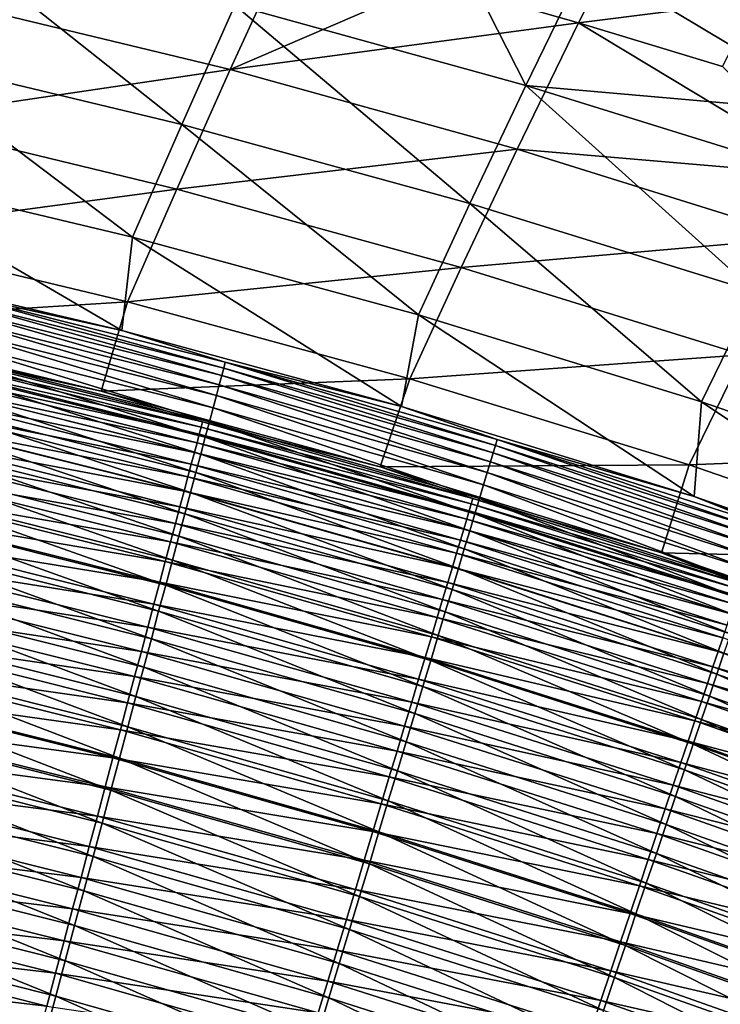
# Model space of a CAD drawing. Header units: metres. Extents: x 0 to 1400, y -1400 to 0.
# Tile 304 of 346: x 979 to 1011, y -160 to -114. Entities that reach past the tile are written whole.
import ezdxf

# ---------------------------------------------------------------- set-up
doc = ezdxf.new("R2010")
doc.units = ezdxf.units.M

msp = doc.modelspace()

# ---------------------------------------------------------------- linework, layer by layer
at = {"layer": 'None'}
for points in [[(988.64801, -113.362839, -311.987793), (998.261353, -109.26384, -256.009644), (1002.238647, -117.111343, -311.977173)], [(998.261353, -109.26384, -256.009644), (1005.110657, -111.219414, -256.00412), (1002.238647, -117.111343, -311.977173)], [(974.943542, -110.049416, -311.998779), (986.164429, -118.940521, -367.978485), (972.58313, -115.678413, -367.987732)], [(974.943542, -110.049416, -311.998779), (988.64801, -113.362839, -311.987793), (986.164429, -118.940521, -367.978485)], [(988.417297, -116.376572, -311.633362), (991.153931, -110.429626, -255.640228), (974.889893, -113.091614, -311.645233)], [(997.945618, -112.257187, -255.634003), (991.153931, -110.429626, -255.640228), (988.417297, -116.376572, -311.633362)], [(1006.26355, -111.093338, -227.646698), (997.945618, -112.257187, -255.634003), (1004.707764, -114.19252, -255.627838)], [(1002.238647, -117.111343, -311.977173), (1005.110657, -111.219414, -256.00412), (1017.164734, -118.42675, -283.975616)], [(1013.03064, -113.151512, -227.640717), (1006.26355, -111.093338, -227.646698), (1004.707764, -114.19252, -255.627838)], [(1005.110657, -111.219414, -256.00412), (1011.927124, -113.284798, -255.998688), (1017.164734, -118.42675, -283.975616)], [(1004.707764, -114.19252, -255.627838), (997.945618, -112.257187, -255.634003), (988.417297, -116.376572, -311.633362)], [(974.889893, -113.091614, -311.645233), (972.52771, -118.722214, -367.660614), (988.417297, -116.376572, -311.633362)], [(1013.03064, -113.151512, -227.640717), (1004.707764, -114.19252, -255.627838), (1011.438721, -116.236313, -255.62178)], [(988.64801, -113.362839, -311.987793), (999.630371, -122.635071, -367.969543), (986.164429, -118.940521, -367.978485)], [(1002.238647, -117.111343, -311.977173), (999.630371, -122.635071, -367.969543), (988.64801, -113.362839, -311.987793)], [(988.417297, -116.376572, -311.633362), (1001.832886, -120.086983, -311.621796), (1004.707764, -114.19252, -255.627838)], [(1004.707764, -114.19252, -255.627838), (1001.832886, -120.086983, -311.621796), (1016.591248, -121.357079, -283.608612)], [(1011.438721, -116.236313, -255.62178), (1004.707764, -114.19252, -255.627838), (1016.591248, -121.357079, -283.608612)], [(970.383179, -120.997208, -423.972626), (972.58313, -115.678413, -367.987732), (983.861816, -124.201492, -423.966095)], [(972.58313, -115.678413, -367.987732), (986.164429, -118.940521, -367.978485), (983.861816, -124.201492, -423.966095)], [(972.52771, -118.722214, -367.660614), (985.931946, -121.956726, -367.651123), (988.417297, -116.376572, -311.633362)], [(985.931946, -121.956726, -367.651123), (1001.832886, -120.086983, -311.621796), (988.417297, -116.376572, -311.633362)], [(1012.962952, -126.7631, -367.960938), (999.630371, -122.635071, -367.969543), (1002.238647, -117.111343, -311.977173)], [(1015.697266, -121.296219, -311.96698), (1002.238647, -117.111343, -311.977173), (1017.164734, -118.42675, -283.975616)], [(1015.697266, -121.296219, -311.96698), (1012.962952, -126.7631, -367.960938), (1002.238647, -117.111343, -311.977173)], [(972.52771, -118.722214, -367.660614), (970.328918, -124.043678, -423.683716), (985.931946, -121.956726, -367.651123)], [(983.861816, -124.201492, -423.966095), (986.164429, -118.940521, -367.978485), (997.223267, -127.835548, -423.959747)], [(986.164429, -118.940521, -367.978485), (999.630371, -122.635071, -367.969543), (997.223267, -127.835548, -423.959747)], [(999.223083, -125.613823, -367.641907), (1001.832886, -120.086983, -311.621796), (985.931946, -121.956726, -367.651123)], [(1001.832886, -120.086983, -311.621796), (999.223083, -125.613823, -367.641907), (1015.122498, -124.227982, -311.610596)], [(1016.591248, -121.357079, -283.608612), (1001.832886, -120.086983, -311.621796), (1015.122498, -124.227982, -311.610596)], [(968.68988, -125.099991, -469.08017), (970.383179, -120.997208, -423.972626), (983.361633, -128.56337, -469.060028)], [(970.383179, -120.997208, -423.972626), (983.861816, -124.201492, -423.966095), (983.361633, -128.56337, -469.060028)], [(970.328918, -124.043678, -423.683716), (983.630615, -127.221352, -423.678192), (985.931946, -121.956726, -367.651123)], [(985.931946, -121.956726, -367.651123), (983.630615, -127.221352, -423.678192), (999.223083, -125.613823, -367.641907)], [(997.223267, -127.835548, -423.959747), (999.630371, -122.635071, -367.969543), (1010.449646, -131.900223, -423.953583)], [(999.630371, -122.635071, -367.969543), (1012.962952, -126.7631, -367.960938), (1010.449646, -131.900223, -423.953583)], [(970.328918, -124.043678, -423.683716), (968.735901, -128.167145, -468.794861), (983.630615, -127.221352, -423.678192)], [(983.361633, -128.56337, -469.060028), (983.861816, -124.201492, -423.966095), (996.434326, -132.112793, -469.040924)], [(983.861816, -124.201492, -423.966095), (997.223267, -127.835548, -423.959747), (996.434326, -132.112793, -469.040924)], [(1015.122498, -124.227982, -311.610596), (999.223083, -125.613823, -367.641907), (1012.386963, -129.698395, -367.633026)], [(968.68988, -125.099991, -469.08017), (983.361633, -128.56337, -469.060028), (975.386902, -126.82637, -470.794708)], [(983.630615, -127.221352, -423.678192), (996.817444, -130.818741, -423.672882), (999.223083, -125.613823, -367.641907)], [(999.223083, -125.613823, -367.641907), (996.817444, -130.818741, -423.672882), (1012.386963, -129.698395, -367.633026)], [(975.321533, -127.104691, -472.520172), (975.386902, -126.82637, -470.794708), (988.122559, -130.320175, -472.503571)], [(975.386902, -126.82637, -470.794708), (983.361633, -128.56337, -469.060028), (988.196289, -130.044647, -470.777374)], [(975.386902, -126.82637, -470.794708), (988.196289, -130.044647, -470.777374), (988.122559, -130.320175, -472.503571)], [(1010.449646, -131.900223, -423.953583), (1012.962952, -126.7631, -367.960938), (1023.52301, -136.396362, -423.947693)], [(968.735901, -128.167145, -468.794861), (982.390991, -131.398239, -468.777466), (983.630615, -127.221352, -423.678192)], [(988.028259, -130.672699, -474.217712), (975.237976, -127.460548, -474.233582), (975.321533, -127.104691, -472.520172)], [(988.122559, -130.320175, -472.503571), (988.028259, -130.672699, -474.217712), (975.321533, -127.104691, -472.520172)], [(983.630615, -127.221352, -423.678192), (982.390991, -131.398239, -468.777466), (996.817444, -130.818741, -423.672882)], [(987.77887, -131.604568, -477.592834), (975.01709, -128.400711, -477.607086), (975.136414, -127.892906, -475.930634)], [(975.136414, -127.892906, -475.930634), (975.237976, -127.460548, -474.233582), (987.913574, -131.101181, -475.915558)], [(987.913574, -131.101181, -475.915558), (987.77887, -131.604568, -477.592834), (975.136414, -127.892906, -475.930634)], [(975.237976, -127.460548, -474.233582), (988.028259, -130.672699, -474.217712), (987.913574, -131.101181, -475.915558)], [(996.434326, -132.112793, -469.040924), (997.223267, -127.835548, -423.959747), (1010.112, -136.317764, -469.019867)], [(997.223267, -127.835548, -423.959747), (1010.449646, -131.900223, -423.953583), (1010.112, -136.317764, -469.019867)], [(982.390991, -131.398239, -468.777466), (968.735901, -128.167145, -468.794861), (974.398438, -129.645401, -470.374603)], [(974.880371, -128.98291, -479.258636), (975.01709, -128.400711, -477.607086), (987.62439, -132.181824, -479.245178)], [(975.01709, -128.400711, -477.607086), (987.77887, -131.604568, -477.592834), (987.62439, -132.181824, -479.245178)], [(983.361633, -128.56337, -469.060028), (996.434326, -132.112793, -469.040924), (988.196289, -130.044647, -470.777374)], [(974.880371, -128.98291, -479.258636), (987.450439, -132.831909, -480.868408), (974.726379, -129.638428, -480.881042)], [(974.880371, -128.98291, -479.258636), (987.62439, -132.181824, -479.245178), (987.450439, -132.831909, -480.868408)], [(987.133423, -132.835251, -470.358643), (974.398438, -129.645401, -470.374603), (974.338379, -129.901779, -471.963867)], [(982.390991, -131.398239, -468.777466), (974.398438, -129.645401, -470.374603), (987.133423, -132.835251, -470.358643)], [(974.726379, -129.638428, -480.881042), (987.257263, -133.553772, -482.458191), (974.55542, -130.366257, -482.470001)], [(974.726379, -129.638428, -480.881042), (987.450439, -132.831909, -480.868408), (987.257263, -133.553772, -482.458191)], [(1012.386963, -129.698395, -367.633026), (996.817444, -130.818741, -423.672882), (1009.875305, -134.840546, -423.667816)], [(1025.406982, -134.214096, -367.624512), (1012.386963, -129.698395, -367.633026), (1009.875305, -134.840546, -423.667816)], [(987.065735, -133.08905, -471.948608), (974.338379, -129.901779, -471.963867), (974.261658, -130.229599, -473.542023)], [(987.133423, -132.835251, -470.358643), (974.338379, -129.901779, -471.963867), (987.065735, -133.08905, -471.948608)], [(988.122559, -130.320175, -472.503571), (988.196289, -130.044647, -470.777374), (1000.827759, -133.933472, -472.486023)], [(988.196289, -130.044647, -470.777374), (996.434326, -132.112793, -469.040924), (1000.909912, -133.661072, -470.759033)], [(988.196289, -130.044647, -470.777374), (1000.909912, -133.661072, -470.759033), (1000.827759, -133.933472, -472.486023)], [(974.058838, -131.095673, -476.649292), (986.873779, -133.808533, -475.091309), (974.168396, -130.627884, -475.105164)], [(986.979065, -133.413803, -473.527466), (974.261658, -130.229599, -473.542023), (974.168396, -130.627884, -475.105164)], [(974.168396, -130.627884, -475.105164), (986.873779, -133.808533, -475.091309), (986.979065, -133.413803, -473.527466)], [(987.065735, -133.08905, -471.948608), (974.261658, -130.229599, -473.542023), (986.979065, -133.413803, -473.527466)], [(987.045227, -134.346176, -484.010498), (974.367737, -131.1651, -484.021515), (974.55542, -130.366257, -482.470001)], [(974.55542, -130.366257, -482.470001), (987.257263, -133.553772, -482.458191), (987.045227, -134.346176, -484.010498)], [(1000.722595, -134.282242, -474.200989), (988.028259, -130.672699, -474.217712), (988.122559, -130.320175, -472.503571)], [(1000.827759, -133.933472, -472.486023), (1000.722595, -134.282242, -474.200989), (988.122559, -130.320175, -472.503571)], [(973.933289, -131.632004, -478.170502), (986.75, -134.272278, -476.636169), (974.058838, -131.095673, -476.649292)], [(974.058838, -131.095673, -476.649292), (986.75, -134.272278, -476.636169), (986.873779, -133.808533, -475.091309)], [(982.390991, -131.398239, -468.777466), (995.429871, -134.931595, -468.759827), (996.817444, -130.818741, -423.672882)], [(1000.444397, -135.204742, -477.577728), (987.77887, -131.604568, -477.592834), (987.913574, -131.101181, -475.915558)], [(987.913574, -131.101181, -475.915558), (988.028259, -130.672699, -474.217712), (1000.594666, -134.706345, -475.899658)], [(1000.594666, -134.706345, -475.899658), (1000.444397, -135.204742, -477.577728), (987.913574, -131.101181, -475.915558)], [(988.028259, -130.672699, -474.217712), (1000.722595, -134.282242, -474.200989), (1000.594666, -134.706345, -475.899658)], [(996.817444, -130.818741, -423.672882), (995.429871, -134.931595, -468.759827), (1009.875305, -134.840546, -423.667816)], [(974.367737, -131.1651, -484.021515), (986.81488, -135.207108, -485.522247), (974.163879, -132.032959, -485.532471)], [(986.81488, -135.207108, -485.522247), (974.367737, -131.1651, -484.021515), (987.045227, -134.346176, -484.010498)], [(995.429871, -134.931595, -468.759827), (982.390991, -131.398239, -468.777466), (987.133423, -132.835251, -470.358643)], [(986.608093, -134.804062, -478.158142), (973.933289, -131.632004, -478.170502), (973.79187, -132.235886, -479.664856)], [(986.75, -134.272278, -476.636169), (973.933289, -131.632004, -478.170502), (986.608093, -134.804062, -478.158142)], [(974.163879, -132.032959, -485.532471), (986.566711, -136.134323, -486.990662), (973.944336, -132.96756, -487.000092)], [(986.81488, -135.207108, -485.522247), (986.566711, -136.134323, -486.990662), (974.163879, -132.032959, -485.532471)], [(987.62439, -132.181824, -479.245178), (987.77887, -131.604568, -477.592834), (1000.271973, -135.776413, -479.230957)], [(987.77887, -131.604568, -477.592834), (1000.444397, -135.204742, -477.577728), (1000.271973, -135.776413, -479.230957)], [(1010.112, -136.317764, -469.019867), (1010.449646, -131.900223, -423.953583), (1024.676758, -141.37825, -468.996429)], [(1010.449646, -131.900223, -423.953583), (1023.52301, -136.396362, -423.947693), (1024.676758, -141.37825, -468.996429)], [(986.448303, -135.402954, -479.653229), (973.79187, -132.235886, -479.664856), (973.634888, -132.906357, -481.128387)], [(986.608093, -134.804062, -478.158142), (973.79187, -132.235886, -479.664856), (986.448303, -135.402954, -479.653229)], [(987.62439, -132.181824, -479.245178), (1000.077759, -136.420319, -480.855042), (987.450439, -132.831909, -480.868408)], [(1000.077759, -136.420319, -480.855042), (987.62439, -132.181824, -479.245178), (1000.271973, -135.776413, -479.230957)], [(996.434326, -132.112793, -469.040924), (1010.112, -136.317764, -469.019867), (1000.909912, -133.661072, -470.759033)], [(973.462585, -133.642288, -482.557434), (986.270813, -136.067963, -481.117523), (973.634888, -132.906357, -481.128387)], [(973.634888, -132.906357, -481.128387), (986.270813, -136.067963, -481.117523), (986.448303, -135.402954, -479.653229)], [(999.772888, -136.421021, -470.341766), (987.133423, -132.835251, -470.358643), (987.065735, -133.08905, -471.948608)], [(995.429871, -134.931595, -468.759827), (987.133423, -132.835251, -470.358643), (999.772888, -136.421021, -470.341766)], [(987.450439, -132.831909, -480.868408), (999.862122, -137.135422, -482.445679), (987.257263, -133.553772, -482.458191)], [(987.450439, -132.831909, -480.868408), (1000.077759, -136.420319, -480.855042), (999.862122, -137.135422, -482.445679)], [(973.709656, -133.966705, -488.421539), (973.944336, -132.96756, -487.000092), (986.301453, -137.125626, -488.412903)], [(973.944336, -132.96756, -487.000092), (986.566711, -136.134323, -486.990662), (986.301453, -137.125626, -488.412903)], [(986.873779, -133.808533, -475.091309), (999.600769, -136.993256, -473.512054), (986.979065, -133.413803, -473.527466)], [(999.697449, -136.671951, -471.932434), (987.065735, -133.08905, -471.948608), (986.979065, -133.413803, -473.527466)], [(986.979065, -133.413803, -473.527466), (999.600769, -136.993256, -473.512054), (999.697449, -136.671951, -471.932434)], [(999.772888, -136.421021, -470.341766), (987.065735, -133.08905, -471.948608), (999.697449, -136.671951, -471.932434)], [(986.07605, -136.797958, -482.547333), (973.462585, -133.642288, -482.557434), (973.275391, -134.441772, -483.949127)], [(986.270813, -136.067963, -481.117523), (973.462585, -133.642288, -482.557434), (986.07605, -136.797958, -482.547333)], [(986.75, -134.272278, -476.636169), (999.483276, -137.383957, -475.07666), (986.873779, -133.808533, -475.091309)], [(986.873779, -133.808533, -475.091309), (999.483276, -137.383957, -475.07666), (999.600769, -136.993256, -473.512054)], [(987.257263, -133.553772, -482.458191), (999.625366, -137.920502, -483.998871), (987.045227, -134.346176, -484.010498)], [(987.257263, -133.553772, -482.458191), (999.862122, -137.135422, -482.445679), (999.625366, -137.920502, -483.998871)], [(1000.827759, -133.933472, -472.486023), (1000.909912, -133.661072, -470.759033), (1013.419556, -137.947189, -472.467743)], [(1000.909912, -133.661072, -470.759033), (1010.112, -136.317764, -469.019867), (1013.510193, -137.678253, -470.73996)], [(1000.909912, -133.661072, -470.759033), (1013.510193, -137.678253, -470.73996), (1013.419556, -137.947189, -472.467743)], [(986.019592, -138.178772, -489.786133), (973.460327, -135.028122, -489.794006), (973.709656, -133.966705, -488.421539)], [(986.301453, -137.125626, -488.412903), (986.019592, -138.178772, -489.786133), (973.709656, -133.966705, -488.421539)], [(999.345093, -137.843124, -476.622314), (986.75, -134.272278, -476.636169), (986.608093, -134.804062, -478.158142)], [(999.483276, -137.383957, -475.07666), (986.75, -134.272278, -476.636169), (999.345093, -137.843124, -476.622314)], [(1000.594666, -134.706345, -475.899658), (1000.722595, -134.282242, -474.200989), (1013.162231, -138.710999, -475.883057)], [(1013.303467, -138.291779, -474.183533), (1000.722595, -134.282242, -474.200989), (1000.827759, -133.933472, -472.486023)], [(1000.722595, -134.282242, -474.200989), (1013.303467, -138.291779, -474.183533), (1013.162231, -138.710999, -475.883057)], [(1013.419556, -137.947189, -472.467743), (1013.303467, -138.291779, -474.183533), (1000.827759, -133.933472, -472.486023)], [(1022.787659, -139.290298, -423.663025), (1025.406982, -134.214096, -367.624512), (1009.875305, -134.840546, -423.667816)], [(985.86438, -137.59108, -483.939758), (973.275391, -134.441772, -483.949127), (973.073792, -135.30275, -485.300903)], [(986.07605, -136.797958, -482.547333), (973.275391, -134.441772, -483.949127), (985.86438, -137.59108, -483.939758)], [(999.186707, -138.369766, -478.14505), (986.608093, -134.804062, -478.158142), (986.448303, -135.402954, -479.653229)], [(999.345093, -137.843124, -476.622314), (986.608093, -134.804062, -478.158142), (999.186707, -138.369766, -478.14505)], [(999.368103, -138.773544, -485.511475), (986.81488, -135.207108, -485.522247), (987.045227, -134.346176, -484.010498)], [(987.045227, -134.346176, -484.010498), (999.625366, -137.920502, -483.998871), (999.368103, -138.773544, -485.511475)], [(1012.996216, -139.203812, -477.562012), (1000.444397, -135.204742, -477.577728), (1000.594666, -134.706345, -475.899658)], [(1013.162231, -138.710999, -475.883057), (1012.996216, -139.203812, -477.562012), (1000.594666, -134.706345, -475.899658)], [(973.196899, -136.149582, -491.114685), (973.460327, -135.028122, -489.794006), (985.721863, -139.29155, -491.107574)], [(973.460327, -135.028122, -489.794006), (986.019592, -138.178772, -489.786133), (985.721863, -139.29155, -491.107574)], [(999.090942, -139.692337, -486.980713), (986.566711, -136.134323, -486.990662), (986.81488, -135.207108, -485.522247)], [(999.090942, -139.692337, -486.980713), (986.81488, -135.207108, -485.522247), (999.368103, -138.773544, -485.511475)], [(995.429871, -134.931595, -468.759827), (1008.580505, -138.960403, -468.741119), (1009.875305, -134.840546, -423.667816)], [(1008.580505, -138.960403, -468.741119), (995.429871, -134.931595, -468.759827), (999.772888, -136.421021, -470.341766)], [(1000.271973, -135.776413, -479.230957), (1000.444397, -135.204742, -477.577728), (1012.805664, -139.769211, -479.216156)], [(1000.444397, -135.204742, -477.577728), (1012.996216, -139.203812, -477.562012), (1012.805664, -139.769211, -479.216156)], [(1009.875305, -134.840546, -423.667816), (1008.580505, -138.960403, -468.741119), (1022.787659, -139.290298, -423.663025)], [(985.636414, -138.445282, -485.292297), (973.073792, -135.30275, -485.300903), (972.858276, -136.22319, -486.610168)], [(985.86438, -137.59108, -483.939758), (973.073792, -135.30275, -485.300903), (985.636414, -138.445282, -485.292297)], [(986.270813, -136.067963, -481.117523), (999.00824, -138.962982, -479.640961), (986.448303, -135.402954, -479.653229)], [(986.448303, -135.402954, -479.653229), (999.00824, -138.962982, -479.640961), (999.186707, -138.369766, -478.14505)], [(985.408691, -140.461731, -492.37439), (972.919861, -137.328857, -492.380768), (973.196899, -136.149582, -491.114685)], [(973.196899, -136.149582, -491.114685), (985.721863, -139.29155, -491.107574), (985.408691, -140.461731, -492.37439)], [(998.809998, -139.621765, -481.106049), (986.270813, -136.067963, -481.117523), (986.07605, -136.797958, -482.547333)], [(999.00824, -138.962982, -479.640961), (986.270813, -136.067963, -481.117523), (998.809998, -139.621765, -481.106049)], [(986.301453, -137.125626, -488.412903), (986.566711, -136.134323, -486.990662), (998.794678, -140.674698, -488.403778)], [(986.566711, -136.134323, -486.990662), (999.090942, -139.692337, -486.980713), (998.794678, -140.674698, -488.403778)], [(1012.591064, -140.406174, -480.841125), (1000.077759, -136.420319, -480.855042), (1000.271973, -135.776413, -479.230957)], [(1000.271973, -135.776413, -479.230957), (1012.805664, -139.769211, -479.216156), (1012.591064, -140.406174, -480.841125)], [(985.3927, -139.358505, -486.602264), (972.858276, -136.22319, -486.610168), (972.629272, -137.200989, -487.874329)], [(985.636414, -138.445282, -485.292297), (972.858276, -136.22319, -486.610168), (985.3927, -139.358505, -486.602264)], [(1012.299377, -140.405319, -470.324188), (999.772888, -136.421021, -470.341766), (999.697449, -136.671951, -471.932434)], [(1008.580505, -138.960403, -468.741119), (999.772888, -136.421021, -470.341766), (1012.299377, -140.405319, -470.324188)], [(1000.077759, -136.420319, -480.855042), (1012.352661, -141.113678, -482.432648), (999.862122, -137.135422, -482.445679)], [(1012.352661, -141.113678, -482.432648), (1000.077759, -136.420319, -480.855042), (1012.591064, -140.406174, -480.841125)], [(1010.112, -136.317764, -469.019867), (1025.979614, -142.09877, -470.720398), (1013.510193, -137.678253, -470.73996)], [(1010.112, -136.317764, -469.019867), (1024.676758, -141.37825, -468.996429), (1025.979614, -142.09877, -470.720398)], [(998.592407, -140.345032, -482.536621), (986.07605, -136.797958, -482.547333), (985.86438, -137.59108, -483.939758)], [(998.809998, -139.621765, -481.106049), (986.07605, -136.797958, -482.547333), (998.592407, -140.345032, -482.536621)], [(999.483276, -137.383957, -475.07666), (1012.109314, -140.970535, -473.496002), (999.600769, -136.993256, -473.512054)], [(999.600769, -136.993256, -473.512054), (1012.216064, -140.653076, -471.915619), (999.697449, -136.671951, -471.932434)], [(999.600769, -136.993256, -473.512054), (1012.109314, -140.970535, -473.496002), (1012.216064, -140.653076, -471.915619)], [(999.697449, -136.671951, -471.932434), (1012.216064, -140.653076, -471.915619), (1012.299377, -140.405319, -470.324188)], [(972.38739, -138.234131, -489.090759), (985.133789, -140.32872, -487.867126), (972.629272, -137.200989, -487.874329)], [(972.629272, -137.200989, -487.874329), (985.133789, -140.32872, -487.867126), (985.3927, -139.358505, -486.602264)], [(985.08075, -141.687103, -493.58374), (972.629822, -138.563705, -493.589417), (972.919861, -137.328857, -492.380768)], [(985.08075, -141.687103, -493.58374), (972.919861, -137.328857, -492.380768), (985.408691, -140.461731, -492.37439)], [(998.479919, -141.718399, -489.777832), (986.019592, -138.178772, -489.786133), (986.301453, -137.125626, -488.412903)], [(998.794678, -140.674698, -488.403778), (998.479919, -141.718399, -489.777832), (986.301453, -137.125626, -488.412903)], [(1011.979492, -141.356735, -475.061371), (999.483276, -137.383957, -475.07666), (999.345093, -137.843124, -476.622314)], [(1012.109314, -140.970535, -473.496002), (999.483276, -137.383957, -475.07666), (1011.979492, -141.356735, -475.061371)], [(999.862122, -137.135422, -482.445679), (1012.090942, -141.890503, -483.986725), (999.625366, -137.920502, -483.998871)], [(999.862122, -137.135422, -482.445679), (1012.352661, -141.113678, -482.432648), (1012.090942, -141.890503, -483.986725)], [(998.355957, -141.130905, -483.929871), (985.86438, -137.59108, -483.939758), (985.636414, -138.445282, -485.292297)], [(998.592407, -140.345032, -482.536621), (985.86438, -137.59108, -483.939758), (998.355957, -141.130905, -483.929871)], [(1011.826843, -141.81076, -476.607849), (999.345093, -137.843124, -476.622314), (999.186707, -138.369766, -478.14505)], [(1011.979492, -141.356735, -475.061371), (999.345093, -137.843124, -476.622314), (1011.826843, -141.81076, -476.607849)], [(999.625366, -137.920502, -483.998871), (1011.806458, -142.73465, -485.500214), (999.368103, -138.773544, -485.511475)], [(999.625366, -137.920502, -483.998871), (1012.090942, -141.890503, -483.986725), (1011.806458, -142.73465, -485.500214)], [(972.132996, -139.320511, -490.256927), (984.860229, -141.353867, -489.084259), (972.38739, -138.234131, -489.090759)], [(972.38739, -138.234131, -489.090759), (984.860229, -141.353867, -489.084259), (985.133789, -140.32872, -487.867126)], [(998.101318, -141.977356, -485.283173), (985.636414, -138.445282, -485.292297), (985.3927, -139.358505, -486.602264)], [(998.355957, -141.130905, -483.929871), (985.636414, -138.445282, -485.292297), (998.101318, -141.977356, -485.283173)], [(985.721863, -139.29155, -491.107574), (986.019592, -138.178772, -489.786133), (998.147278, -142.821259, -491.100067)], [(986.019592, -138.178772, -489.786133), (998.479919, -141.718399, -489.777832), (998.147278, -142.821259, -491.100067)], [(999.00824, -138.962982, -479.640961), (1011.651733, -142.331665, -478.131409), (999.186707, -138.369766, -478.14505)], [(999.186707, -138.369766, -478.14505), (1011.651733, -142.331665, -478.131409), (1011.826843, -141.81076, -476.607849)], [(984.738708, -142.965332, -494.732941), (972.327271, -139.851776, -494.737976), (972.629822, -138.563705, -493.589417)], [(984.738708, -142.965332, -494.732941), (972.629822, -138.563705, -493.589417), (985.08075, -141.687103, -493.58374)], [(1011.500061, -143.643951, -486.970367), (999.090942, -139.692337, -486.980713), (999.368103, -138.773544, -485.511475)], [(999.368103, -138.773544, -485.511475), (1011.806458, -142.73465, -485.500214), (1011.500061, -143.643951, -486.970367)], [(971.866638, -140.458084, -491.370178), (984.572571, -142.4319, -490.251068), (972.132996, -139.320511, -490.256927)], [(972.132996, -139.320511, -490.256927), (984.572571, -142.4319, -490.251068), (984.860229, -141.353867, -489.084259)], [(985.133789, -140.32872, -487.867126), (997.829041, -142.88237, -486.593903), (985.3927, -139.358505, -486.602264)], [(985.3927, -139.358505, -486.602264), (997.829041, -142.88237, -486.593903), (998.101318, -141.977356, -485.283173)], [(985.721863, -139.29155, -491.107574), (997.797485, -143.981064, -492.367615), (985.408691, -140.461731, -492.37439)], [(997.797485, -143.981064, -492.367615), (985.721863, -139.29155, -491.107574), (998.147278, -142.821259, -491.100067)], [(1011.454407, -142.918472, -479.628143), (999.00824, -138.962982, -479.640961), (998.809998, -139.621765, -481.106049)], [(1011.651733, -142.331665, -478.131409), (999.00824, -138.962982, -479.640961), (1011.454407, -142.918472, -479.628143)], [(1022.19519, -143.649826, -468.720825), (1008.580505, -138.960403, -468.741119), (1024.695313, -144.790726, -470.306152)], [(1024.695313, -144.790726, -470.306152), (1008.580505, -138.960403, -468.741119), (1012.299377, -140.405319, -470.324188)], [(1008.580505, -138.960403, -468.741119), (1022.19519, -143.649826, -468.720825), (1022.787659, -139.290298, -423.663025)], [(972.327271, -139.851776, -494.737976), (984.38324, -144.293594, -495.819885), (972.012817, -141.190231, -495.82428)], [(984.38324, -144.293594, -495.819885), (972.327271, -139.851776, -494.737976), (984.738708, -142.965332, -494.732941)], [(1011.235291, -143.570282, -481.094086), (998.809998, -139.621765, -481.106049), (998.592407, -140.345032, -482.536621)], [(998.794678, -140.674698, -488.403778), (999.090942, -139.692337, -486.980713), (1011.172485, -144.616226, -488.394287)], [(1011.454407, -142.918472, -479.628143), (998.809998, -139.621765, -481.106049), (1011.235291, -143.570282, -481.094086)], [(1011.172485, -144.616226, -488.394287), (999.090942, -139.692337, -486.980713), (1011.500061, -143.643951, -486.970367)], [(971.588806, -141.644699, -492.42807), (984.271301, -143.560776, -491.36496), (971.866638, -140.458084, -491.370178)], [(971.866638, -140.458084, -491.370178), (984.271301, -143.560776, -491.36496), (984.572571, -142.4319, -490.251068)], [(984.860229, -141.353867, -489.084259), (997.539734, -143.843918, -487.859497), (985.133789, -140.32872, -487.867126)], [(997.431152, -145.195618, -493.577728), (985.08075, -141.687103, -493.58374), (985.408691, -140.461731, -492.37439)], [(985.133789, -140.32872, -487.867126), (997.539734, -143.843918, -487.859497), (997.829041, -142.88237, -486.593903)], [(985.408691, -140.461731, -492.37439), (997.797485, -143.981064, -492.367615), (997.431152, -145.195618, -493.577728)], [(1010.994629, -144.28595, -482.525482), (998.592407, -140.345032, -482.536621), (998.355957, -141.130905, -483.929871)], [(1010.824341, -145.649292, -489.769165), (998.479919, -141.718399, -489.777832), (998.794678, -140.674698, -488.403778)], [(1011.235291, -143.570282, -481.094086), (998.592407, -140.345032, -482.536621), (1010.994629, -144.28595, -482.525482)], [(1011.172485, -144.616226, -488.394287), (1010.824341, -145.649292, -489.769165), (998.794678, -140.674698, -488.403778)], [(972.012817, -141.190231, -495.82428), (984.015198, -145.668991, -496.842499), (971.687256, -142.576157, -496.846283)], [(972.012817, -141.190231, -495.82428), (984.38324, -144.293594, -495.819885), (984.015198, -145.668991, -496.842499)], [(1010.733154, -145.06366, -483.919525), (998.355957, -141.130905, -483.929871), (998.101318, -141.977356, -485.283173)], [(1010.994629, -144.28595, -482.525482), (998.355957, -141.130905, -483.929871), (1010.733154, -145.06366, -483.919525)], [(971.30011, -142.877731, -493.428619), (983.957092, -144.738342, -492.423462), (971.588806, -141.644699, -492.42807)], [(971.588806, -141.644699, -492.42807), (983.957092, -144.738342, -492.423462), (984.271301, -143.560776, -491.36496)], [(984.572571, -142.4319, -490.251068), (997.23407, -144.85994, -489.077362), (984.860229, -141.353867, -489.084259)], [(997.049072, -146.462585, -494.727661), (984.738708, -142.965332, -494.732941), (985.08075, -141.687103, -493.58374)], [(984.860229, -141.353867, -489.084259), (997.23407, -144.85994, -489.077362), (997.539734, -143.843918, -487.859497)], [(997.049072, -146.462585, -494.727661), (985.08075, -141.687103, -493.58374), (997.431152, -145.195618, -493.577728)], [(997.829041, -142.88237, -486.593903), (1010.451477, -145.901382, -485.273621), (998.101318, -141.977356, -485.283173)], [(998.101318, -141.977356, -485.283173), (1010.451477, -145.901382, -485.273621), (1010.733154, -145.06366, -483.919525)], [(998.147278, -142.821259, -491.100067), (998.479919, -141.718399, -489.777832), (1010.456482, -146.740952, -491.092224)], [(998.479919, -141.718399, -489.777832), (1010.824341, -145.649292, -489.769165), (1010.456482, -146.740952, -491.092224)], [(971.687256, -142.576157, -496.846283), (983.635315, -147.088593, -497.798798), (971.351257, -144.006592, -497.802002)], [(971.687256, -142.576157, -496.846283), (984.015198, -145.668991, -496.842499), (983.635315, -147.088593, -497.798798)], [(984.271301, -143.560776, -491.36496), (996.912598, -145.928436, -490.244873), (984.572571, -142.4319, -490.251068)], [(984.572571, -142.4319, -490.251068), (996.912598, -145.928436, -490.244873), (997.23407, -144.85994, -489.077362)], [(971.00116, -144.15448, -494.369965), (983.630493, -145.962006, -493.424622), (971.30011, -142.877731, -493.428619)], [(971.30011, -142.877731, -493.428619), (983.630493, -145.962006, -493.424622), (983.957092, -144.738342, -492.423462)], [(996.651978, -147.779205, -495.815247), (984.38324, -144.293594, -495.819885), (984.738708, -142.965332, -494.732941)], [(996.651978, -147.779205, -495.815247), (984.738708, -142.965332, -494.732941), (997.049072, -146.462585, -494.727661)], [(997.539734, -143.843918, -487.859497), (1010.15033, -146.797119, -486.585175), (997.829041, -142.88237, -486.593903)], [(1010.069641, -147.889023, -492.360596), (997.797485, -143.981064, -492.367615), (998.147278, -142.821259, -491.100067)], [(997.829041, -142.88237, -486.593903), (1010.15033, -146.797119, -486.585175), (1010.451477, -145.901382, -485.273621)], [(998.147278, -142.821259, -491.100067), (1010.456482, -146.740952, -491.092224), (1010.069641, -147.889023, -492.360596)], [(1023.769653, -147.271973, -479.61496), (1011.454407, -142.918472, -479.628143), (1011.235291, -143.570282, -481.094086)], [(983.957092, -144.738342, -492.423462), (996.575928, -147.047363, -491.359467), (984.271301, -143.560776, -491.36496)], [(984.271301, -143.560776, -491.36496), (996.575928, -147.047363, -491.359467), (996.912598, -145.928436, -490.244873)], [(997.23407, -144.85994, -489.077362), (1009.830322, -147.748871, -487.851563), (997.539734, -143.843918, -487.859497)], [(997.797485, -143.981064, -492.367615), (1009.66449, -149.091339, -493.571442), (997.431152, -145.195618, -493.577728)], [(997.539734, -143.843918, -487.859497), (1009.830322, -147.748871, -487.851563), (1010.15033, -146.797119, -486.585175)], [(1009.66449, -149.091339, -493.571442), (997.797485, -143.981064, -492.367615), (1010.069641, -147.889023, -492.360596)], [(1023.529419, -147.91597, -481.081726), (1011.235291, -143.570282, -481.094086), (1010.994629, -144.28595, -482.525482)], [(1023.417786, -148.95256, -488.38446), (1011.172485, -144.616226, -488.394287), (1011.500061, -143.643951, -486.970367)], [(1023.769653, -147.271973, -479.61496), (1011.235291, -143.570282, -481.094086), (1023.529419, -147.91597, -481.081726)], [(970.692566, -145.472244, -495.250244), (983.292419, -147.229095, -494.366516), (971.00116, -144.15448, -494.369965)], [(971.00116, -144.15448, -494.369965), (983.292419, -147.229095, -494.366516), (983.630493, -145.962006, -493.424622)], [(983.244324, -148.5495, -498.686707), (971.005493, -145.478592, -498.689392), (971.351257, -144.006592, -497.802002)], [(971.351257, -144.006592, -497.802002), (983.635315, -147.088593, -497.798798), (983.244324, -148.5495, -498.686707)], [(984.38324, -144.293594, -495.819885), (996.240784, -149.142578, -496.838531), (984.015198, -145.668991, -496.842499)], [(996.240784, -149.142578, -496.838531), (984.38324, -144.293594, -495.819885), (996.651978, -147.779205, -495.815247)], [(1023.265564, -148.623169, -482.513977), (1010.994629, -144.28595, -482.525482), (1010.733154, -145.06366, -483.919525)], [(1023.529419, -147.91597, -481.081726), (1010.994629, -144.28595, -482.525482), (1023.265564, -148.623169, -482.513977)], [(983.630493, -145.962006, -493.424622), (996.224792, -148.214584, -492.41861), (983.957092, -144.738342, -492.423462)], [(983.957092, -144.738342, -492.423462), (996.224792, -148.214584, -492.41861), (996.575928, -147.047363, -491.359467)], [(996.912598, -145.928436, -490.244873), (1009.492126, -148.754593, -489.07016), (997.23407, -144.85994, -489.077362)], [(997.23407, -144.85994, -489.077362), (1009.492126, -148.754593, -489.07016), (1009.830322, -147.748871, -487.851563)], [(1023.036133, -149.973694, -489.760223), (1010.824341, -145.649292, -489.769165), (1011.172485, -144.616226, -488.394287)], [(1023.036133, -149.973694, -489.760223), (1011.172485, -144.616226, -488.394287), (1023.417786, -148.95256, -488.38446)], [(1009.241882, -150.345596, -494.722107), (997.049072, -146.462585, -494.727661), (997.431152, -145.195618, -493.577728)], [(997.431152, -145.195618, -493.577728), (1009.66449, -149.091339, -493.571442), (1009.241882, -150.345596, -494.722107)], [(1010.451477, -145.901382, -485.273621), (1022.978821, -149.391754, -483.908875), (1010.733154, -145.06366, -483.919525)], [(1010.733154, -145.06366, -483.919525), (1022.978821, -149.391754, -483.908875), (1023.265564, -148.623169, -482.513977)], [(970.375061, -146.828323, -496.067566), (982.943359, -148.536911, -495.247284), (970.692566, -145.472244, -495.250244)], [(971.005493, -145.478592, -498.689392), (982.84314, -150.048767, -499.504211), (970.650635, -146.989258, -499.506409)], [(970.692566, -145.472244, -495.250244), (982.943359, -148.536911, -495.247284), (983.292419, -147.229095, -494.366516)], [(982.84314, -150.048767, -499.504211), (971.005493, -145.478592, -498.689392), (983.244324, -148.5495, -498.686707)], [(984.015198, -145.668991, -496.842499), (995.816345, -150.549805, -497.79538), (983.635315, -147.088593, -497.798798)], [(984.015198, -145.668991, -496.842499), (996.240784, -149.142578, -496.838531), (995.816345, -150.549805, -497.79538)], [(1010.456482, -146.740952, -491.092224), (1010.824341, -145.649292, -489.769165), (1022.632751, -151.052811, -491.084106)], [(1010.824341, -145.649292, -489.769165), (1023.036133, -149.973694, -489.760223), (1022.632751, -151.052811, -491.084106)], [(983.292419, -147.229095, -494.366516), (995.859863, -149.427551, -493.42038), (983.630493, -145.962006, -493.424622)], [(983.630493, -145.962006, -493.424622), (995.859863, -149.427551, -493.42038), (996.224792, -148.214584, -492.41861)], [(996.575928, -147.047363, -491.359467), (1009.136475, -149.812302, -490.238434), (996.912598, -145.928436, -490.244873)], [(996.912598, -145.928436, -490.244873), (1009.136475, -149.812302, -490.238434), (1009.492126, -148.754593, -489.07016)], [(1010.15033, -146.797119, -486.585175), (1022.669922, -150.219711, -485.263794), (1010.451477, -145.901382, -485.273621)], [(1010.451477, -145.901382, -485.273621), (1022.669922, -150.219711, -485.263794), (1022.978821, -149.391754, -483.908875)], [(1008.802673, -151.649033, -495.810425), (996.651978, -147.779205, -495.815247), (997.049072, -146.462585, -494.727661)], [(1008.802673, -151.649033, -495.810425), (997.049072, -146.462585, -494.727661), (1009.241882, -150.345596, -494.722107)], [(1010.456482, -146.740952, -491.092224), (1022.208496, -152.187759, -492.353271), (1010.069641, -147.889023, -492.360596)], [(1010.456482, -146.740952, -491.092224), (1022.632751, -151.052811, -491.084106), (1022.208496, -152.187759, -492.353271)], [(970.049194, -148.219986, -496.820099), (982.584229, -149.882767, -496.065125), (970.375061, -146.828323, -496.067566)], [(970.650635, -146.989258, -499.506409), (982.432434, -151.583496, -500.249329), (970.287415, -148.535614, -500.251068)], [(970.375061, -146.828323, -496.067566), (982.584229, -149.882767, -496.065125), (982.943359, -148.536911, -495.247284)], [(970.650635, -146.989258, -499.506409), (982.84314, -150.048767, -499.504211), (982.432434, -151.583496, -500.249329)], [(983.635315, -147.088593, -497.798798), (995.379578, -151.997971, -498.683868), (983.244324, -148.5495, -498.686707)], [(983.635315, -147.088593, -497.798798), (995.816345, -150.549805, -497.79538), (995.379578, -151.997971, -498.683868)], [(996.224792, -148.214584, -492.41861), (1008.764038, -150.919983, -491.353699), (996.575928, -147.047363, -491.359467)], [(996.575928, -147.047363, -491.359467), (1008.764038, -150.919983, -491.353699), (1009.136475, -149.812302, -490.238434)], [(1009.830322, -147.748871, -487.851563), (1022.3396, -151.105072, -486.576141), (1010.15033, -146.797119, -486.585175)], [(1010.15033, -146.797119, -486.585175), (1022.3396, -151.105072, -486.576141), (1022.669922, -150.219711, -485.263794)], [(982.943359, -148.536911, -495.247284), (995.481934, -150.683578, -494.362854), (983.292419, -147.229095, -494.366516)], [(983.292419, -147.229095, -494.366516), (995.481934, -150.683578, -494.362854), (995.859863, -149.427551, -493.42038)], [(1008.347839, -152.998795, -496.834351), (996.240784, -149.142578, -496.838531), (996.651978, -147.779205, -495.815247)], [(1008.347839, -152.998795, -496.834351), (996.651978, -147.779205, -495.815247), (1008.802673, -151.649033, -495.810425)], [(1009.492126, -148.754593, -489.07016), (1021.988647, -152.045853, -487.843323), (1009.830322, -147.748871, -487.851563)], [(1021.764221, -153.376373, -493.564941), (1009.66449, -149.091339, -493.571442), (1010.069641, -147.889023, -492.360596)], [(1009.830322, -147.748871, -487.851563), (1021.988647, -152.045853, -487.843323), (1022.3396, -151.105072, -486.576141)], [(1010.069641, -147.889023, -492.360596), (1022.208496, -152.187759, -492.353271), (1021.764221, -153.376373, -493.564941)], [(969.715637, -149.644547, -497.505981), (982.215637, -151.263962, -496.818085), (970.049194, -148.219986, -496.820099)], [(970.287415, -148.535614, -500.251068), (982.013, -153.150757, -500.919983), (969.916443, -150.114731, -500.921356)], [(970.049194, -148.219986, -496.820099), (982.215637, -151.263962, -496.818085), (982.584229, -149.882767, -496.065125)], [(970.287415, -148.535614, -500.251068), (982.432434, -151.583496, -500.249329), (982.013, -153.150757, -500.919983)], [(982.584229, -149.882767, -496.065125), (995.091919, -151.980011, -495.244202), (982.943359, -148.536911, -495.247284)], [(994.931335, -153.484222, -499.501892), (982.84314, -150.048767, -499.504211), (983.244324, -148.5495, -498.686707)], [(982.943359, -148.536911, -495.247284), (995.091919, -151.980011, -495.244202), (995.481934, -150.683578, -494.362854)], [(983.244324, -148.5495, -498.686707), (995.379578, -151.997971, -498.683868), (994.931335, -153.484222, -499.501892)], [(995.859863, -149.427551, -493.42038), (1008.375488, -152.075516, -492.413544), (996.224792, -148.214584, -492.41861)], [(996.224792, -148.214584, -492.41861), (1008.375488, -152.075516, -492.413544), (1008.764038, -150.919983, -491.353699)], [(1009.136475, -149.812302, -490.238434), (1021.617737, -153.040054, -489.062714), (1009.492126, -148.754593, -489.07016)], [(1009.492126, -148.754593, -489.07016), (1021.617737, -153.040054, -489.062714), (1021.988647, -152.045853, -487.843323)], [(995.481934, -150.683578, -494.362854), (1007.971741, -153.276352, -493.415955), (995.859863, -149.427551, -493.42038)], [(996.240784, -149.142578, -496.838531), (1007.878357, -154.391998, -497.79184), (995.816345, -150.549805, -497.79538)], [(995.859863, -149.427551, -493.42038), (1007.971741, -153.276352, -493.415955), (1008.375488, -152.075516, -492.413544)], [(1007.878357, -154.391998, -497.79184), (996.240784, -149.142578, -496.838531), (1008.347839, -152.998795, -496.834351)], [(1009.66449, -149.091339, -493.571442), (1021.30072, -154.616379, -494.71637), (1009.241882, -150.345596, -494.722107)], [(1021.30072, -154.616379, -494.71637), (1009.66449, -149.091339, -493.571442), (1021.764221, -153.376373, -493.564941)], [(969.375, -151.099289, -498.123322), (981.838318, -152.677841, -497.504364), (969.715637, -149.644547, -497.505981)], [(969.715637, -149.644547, -497.505981), (981.838318, -152.677841, -497.504364), (982.215637, -151.263962, -496.818085)], [(982.215637, -151.263962, -496.818085), (994.690491, -153.314178, -496.062531), (982.584229, -149.882767, -496.065125)], [(982.584229, -149.882767, -496.065125), (994.690491, -153.314178, -496.062531), (995.091919, -151.980011, -495.244202)], [(1008.764038, -150.919983, -491.353699), (1021.2276, -154.085678, -490.23172), (1009.136475, -149.812302, -490.238434)], [(1009.136475, -149.812302, -490.238434), (1021.2276, -154.085678, -490.23172), (1021.617737, -153.040054, -489.062714)], [(981.585754, -154.747406, -501.514404), (969.538574, -151.723465, -501.515411), (969.916443, -150.114731, -500.921356)], [(969.916443, -150.114731, -500.921356), (982.013, -153.150757, -500.919983), (981.585754, -154.747406, -501.514404)], [(982.84314, -150.048767, -499.504211), (994.472473, -155.00563, -500.247467), (982.432434, -151.583496, -500.249329)], [(994.472473, -155.00563, -500.247467), (982.84314, -150.048767, -499.504211), (994.931335, -153.484222, -499.501892)], [(1020.81897, -155.905045, -495.805389), (1008.802673, -151.649033, -495.810425), (1009.241882, -150.345596, -494.722107)], [(1009.241882, -150.345596, -494.722107), (1021.30072, -154.616379, -494.71637), (1020.81897, -155.905045, -495.805389)], [(995.091919, -151.980011, -495.244202), (1007.55365, -154.519867, -494.359039), (995.481934, -150.683578, -494.362854)], [(995.816345, -150.549805, -497.79538), (1007.395203, -155.82579, -498.680878), (995.379578, -151.997971, -498.683868)], [(995.481934, -150.683578, -494.362854), (1007.55365, -154.519867, -494.359039), (1007.971741, -153.276352, -493.415955)], [(995.816345, -150.549805, -497.79538), (1007.878357, -154.391998, -497.79184), (1007.395203, -155.82579, -498.680878)], [(969.028015, -152.581299, -498.670471), (981.453064, -154.121689, -498.12207), (969.375, -151.099289, -498.123322)], [(969.375, -151.099289, -498.123322), (981.453064, -154.121689, -498.12207), (981.838318, -152.677841, -497.504364)], [(981.838318, -152.677841, -497.504364), (994.278564, -154.683395, -496.815979), (982.215637, -151.263962, -496.818085)], [(982.215637, -151.263962, -496.818085), (994.278564, -154.683395, -496.815979), (994.690491, -153.314178, -496.062531)], [(1008.375488, -152.075516, -492.413544), (1020.819031, -155.18074, -491.347748), (1008.764038, -150.919983, -491.353699)], [(1008.764038, -150.919983, -491.353699), (1020.819031, -155.18074, -491.347748), (1021.2276, -154.085678, -490.23172)], [(969.538574, -151.723465, -501.515411), (981.151672, -156.369476, -502.031677), (969.154663, -153.357773, -502.03241)], [(981.151672, -156.369476, -502.031677), (969.538574, -151.723465, -501.515411), (981.585754, -154.747406, -501.514404)], [(982.432434, -151.583496, -500.249329), (994.003845, -156.559311, -500.918549), (982.013, -153.150757, -500.919983)], [(982.432434, -151.583496, -500.249329), (994.472473, -155.00563, -500.247467), (994.003845, -156.559311, -500.918549)], [(1020.32019, -157.239548, -496.829987), (1008.347839, -152.998795, -496.834351), (1008.802673, -151.649033, -495.810425)], [(1020.32019, -157.239548, -496.829987), (1008.802673, -151.649033, -495.810425), (1020.81897, -155.905045, -495.805389)], [(994.690491, -153.314178, -496.062531), (1007.12207, -155.803406, -495.240967), (995.091919, -151.980011, -495.244202)], [(995.379578, -151.997971, -498.683868), (1006.899353, -157.297287, -499.499451), (994.931335, -153.484222, -499.501892)], [(995.091919, -151.980011, -495.244202), (1007.12207, -155.803406, -495.240967), (1007.55365, -154.519867, -494.359039)], [(995.379578, -151.997971, -498.683868), (1007.395203, -155.82579, -498.680878), (1006.899353, -157.297287, -499.499451)], [(1007.971741, -153.276352, -493.415955), (1020.392822, -156.323166, -492.408295), (1008.375488, -152.075516, -492.413544)], [(1008.375488, -152.075516, -492.413544), (1020.392822, -156.323166, -492.408295), (1020.819031, -155.18074, -491.347748)], [(968.675476, -154.086884, -499.146637), (981.060486, -155.592606, -498.669556), (969.028015, -152.581299, -498.670471)], [(969.028015, -152.581299, -498.670471), (981.060486, -155.592606, -498.669556), (981.453064, -154.121689, -498.12207)], [(981.453064, -154.121689, -498.12207), (993.856873, -156.085037, -497.502686), (981.838318, -152.677841, -497.504364)], [(981.838318, -152.677841, -497.504364), (993.856873, -156.085037, -497.502686), (994.278564, -154.683395, -496.815979)], [(982.013, -153.150757, -500.919983), (993.526489, -158.142166, -501.513336), (981.585754, -154.747406, -501.514404)], [(982.013, -153.150757, -500.919983), (994.003845, -156.559311, -500.918549), (993.526489, -158.142166, -501.513336)], [(1019.805237, -158.617035, -497.788147), (1007.878357, -154.391998, -497.79184), (1008.347839, -152.998795, -496.834351)], [(1019.805237, -158.617035, -497.788147), (1008.347839, -152.998795, -496.834351), (1020.32019, -157.239548, -496.829987)], [(969.154663, -153.357773, -502.03241), (980.711914, -158.012711, -502.471161), (968.765747, -155.013412, -502.471619)], [(969.154663, -153.357773, -502.03241), (981.151672, -156.369476, -502.031677), (980.711914, -158.012711, -502.471161)], [(994.278564, -154.683395, -496.815979), (1006.677917, -157.124329, -496.059814), (994.690491, -153.314178, -496.062531)], [(1006.391785, -158.803619, -500.245514), (994.472473, -155.00563, -500.247467), (994.931335, -153.484222, -499.501892)], [(994.690491, -153.314178, -496.062531), (1006.677917, -157.124329, -496.059814), (1007.12207, -155.803406, -495.240967)], [(994.931335, -153.484222, -499.501892), (1006.899353, -157.297287, -499.499451), (1006.391785, -158.803619, -500.245514)], [(1007.55365, -154.519867, -494.359039), (1019.94989, -157.510422, -493.411346), (1007.971741, -153.276352, -493.415955)], [(1007.971741, -153.276352, -493.415955), (1019.94989, -157.510422, -493.411346), (1020.392822, -156.323166, -492.408295)], [(968.318359, -155.612106, -499.551178), (980.661743, -157.086929, -499.145996), (968.675476, -154.086884, -499.146637)], [(968.675476, -154.086884, -499.146637), (980.661743, -157.086929, -499.145996), (981.060486, -155.592606, -498.669556)], [(981.060486, -155.592606, -498.669556), (993.426208, -157.516403, -498.120789), (981.453064, -154.121689, -498.12207)], [(981.453064, -154.121689, -498.12207), (993.426208, -157.516403, -498.120789), (993.856873, -156.085037, -497.502686)], [(1007.12207, -155.803406, -495.240967), (1019.491211, -158.739883, -494.355072), (1007.55365, -154.519867, -494.359039)], [(1007.878357, -154.391998, -497.79184), (1019.27533, -160.034683, -498.677795), (1007.395203, -155.82579, -498.680878)], [(1007.55365, -154.519867, -494.359039), (1019.491211, -158.739883, -494.355072), (1019.94989, -157.510422, -493.411346)], [(1019.27533, -160.034683, -498.677795), (1007.878357, -154.391998, -497.79184), (1019.805237, -158.617035, -497.788147)], [(968.765747, -155.013412, -502.471619), (980.267639, -159.672928, -502.832153), (968.372803, -156.686127, -502.832428)], [(968.765747, -155.013412, -502.471619), (980.711914, -158.012711, -502.471161), (980.267639, -159.672928, -502.832153)], [(993.041504, -159.750214, -502.030914), (981.151672, -156.369476, -502.031677), (981.585754, -154.747406, -501.514404)], [(981.585754, -154.747406, -501.514404), (993.526489, -158.142166, -501.513336), (993.041504, -159.750214, -502.030914)], [(993.856873, -156.085037, -497.502686), (1006.222046, -158.480011, -496.813751), (994.278564, -154.683395, -496.815979)], [(994.472473, -155.00563, -500.247467), (1005.873413, -160.341934, -500.917023), (994.003845, -156.559311, -500.918549)], [(994.278564, -154.683395, -496.815979), (1006.222046, -158.480011, -496.813751), (1006.677917, -157.124329, -496.059814)], [(1005.873413, -160.341934, -500.917023), (994.472473, -155.00563, -500.247467), (1006.391785, -158.803619, -500.245514)], [(980.257751, -158.600769, -499.550751), (968.318359, -155.612106, -499.551178), (967.95752, -157.153091, -499.883453)], [(980.661743, -157.086929, -499.145996), (968.318359, -155.612106, -499.551178), (980.257751, -158.600769, -499.550751)], [(980.661743, -157.086929, -499.145996), (992.987488, -158.974625, -498.66861), (981.060486, -155.592606, -498.669556)], [(981.060486, -155.592606, -498.669556), (992.987488, -158.974625, -498.66861), (993.426208, -157.516403, -498.120789)], [(1006.677917, -157.124329, -496.059814), (1019.0177, -160.008972, -495.237579), (1007.12207, -155.803406, -495.240967)], [(1007.395203, -155.82579, -498.680878), (1018.731506, -161.489639, -499.496918), (1006.899353, -157.297287, -499.499451)], [(1007.12207, -155.803406, -495.240967), (1019.0177, -160.008972, -495.237579), (1019.491211, -158.739883, -494.355072)], [(1007.395203, -155.82579, -498.680878), (1019.27533, -160.034683, -498.677795), (1018.731506, -161.489639, -499.496918)], [(981.151672, -156.369476, -502.031677), (992.550171, -161.379257, -502.470673), (980.711914, -158.012711, -502.471161)], [(992.550171, -161.379257, -502.470673), (981.151672, -156.369476, -502.031677), (993.041504, -159.750214, -502.030914)], [(993.426208, -157.516403, -498.120789), (1005.755432, -159.867783, -497.500916), (993.856873, -156.085037, -497.502686)], [(993.856873, -156.085037, -497.502686), (1005.755432, -159.867783, -497.500916), (1006.222046, -158.480011, -496.813751)], [(979.819946, -161.345901, -503.113953), (967.976868, -158.371704, -503.114105), (968.372803, -156.686127, -502.832428)], [(968.372803, -156.686127, -502.832428), (980.267639, -159.672928, -502.832153), (979.819946, -161.345901, -503.113953)], [(994.003845, -156.559311, -500.918549), (1005.345337, -161.909149, -501.512207), (993.526489, -158.142166, -501.513336)], [(994.003845, -156.559311, -500.918549), (1005.873413, -160.341934, -500.917023), (1005.345337, -161.909149, -501.512207)], [(967.593933, -158.705887, -500.142883), (979.849609, -160.130249, -499.88324), (967.95752, -157.153091, -499.883453)], [(967.95752, -157.153091, -499.883453), (979.849609, -160.130249, -499.88324), (980.257751, -158.600769, -499.550751)], [(992.541809, -160.45607, -499.145325), (980.661743, -157.086929, -499.145996), (980.257751, -158.600769, -499.550751)], [(992.987488, -158.974625, -498.66861), (980.661743, -157.086929, -499.145996), (992.541809, -160.45607, -499.145325)], [(1006.222046, -158.480011, -496.813751), (1018.530457, -161.315048, -496.056976), (1006.677917, -157.124329, -496.059814)], [(1006.899353, -157.297287, -499.499451), (1018.174744, -162.979065, -500.243469), (1006.391785, -158.803619, -500.245514)], [(1006.677917, -157.124329, -496.059814), (1018.530457, -161.315048, -496.056976), (1019.0177, -160.008972, -495.237579)], [(1006.899353, -157.297287, -499.499451), (1018.731506, -161.489639, -499.496918), (1018.174744, -162.979065, -500.243469)], [(992.987488, -158.974625, -498.66861), (1005.278931, -161.285004, -498.119415), (993.426208, -157.516403, -498.120789)], [(993.426208, -157.516403, -498.120789), (1005.278931, -161.285004, -498.119415), (1005.755432, -159.867783, -497.500916)], [(980.711914, -158.012711, -502.471161), (992.053772, -163.025146, -502.831848), (980.267639, -159.672928, -502.832153)], [(980.711914, -158.012711, -502.471161), (992.550171, -161.379257, -502.470673), (992.053772, -163.025146, -502.831848)], [(993.526489, -158.142166, -501.513336), (1004.808838, -163.501312, -502.030121), (993.041504, -159.750214, -502.030914)], [(993.526489, -158.142166, -501.513336), (1005.345337, -161.909149, -501.512207), (1004.808838, -163.501312, -502.030121)], [(979.438354, -161.671478, -500.142792), (967.593933, -158.705887, -500.142883), (967.228516, -160.266617, -500.328827)], [(967.976868, -158.371704, -503.114105), (979.369995, -163.027405, -503.315948), (967.578918, -160.065872, -503.31601)], [(979.849609, -160.130249, -499.88324), (967.593933, -158.705887, -500.142883), (979.438354, -161.671478, -500.142792)], [(979.369995, -163.027405, -503.315948), (967.976868, -158.371704, -503.114105), (979.819946, -161.345901, -503.113953)], [(979.849609, -160.130249, -499.88324), (992.090271, -161.956863, -499.550323), (980.257751, -158.600769, -499.550751)], [(980.257751, -158.600769, -499.550751), (992.090271, -161.956863, -499.550323), (992.541809, -160.45607, -499.145325)], [(1005.755432, -159.867783, -497.500916), (1018.030334, -162.655502, -496.811432), (1006.222046, -158.480011, -496.813751)], [(1006.222046, -158.480011, -496.813751), (1018.030334, -162.655502, -496.811432), (1018.530457, -161.315048, -496.056976)], [(1004.793457, -162.728851, -498.667572), (992.987488, -158.974625, -498.66861), (992.541809, -160.45607, -499.145325)], [(1005.278931, -161.285004, -498.119415), (992.987488, -158.974625, -498.66861), (1004.793457, -162.728851, -498.667572)], [(1017.606201, -164.500137, -500.915436), (1005.873413, -160.341934, -500.917023), (1006.391785, -158.803619, -500.245514)], [(1006.391785, -158.803619, -500.245514), (1018.174744, -162.979065, -500.243469), (1017.606201, -164.500137, -500.915436)], [(980.267639, -159.672928, -502.832153), (991.553528, -164.683685, -503.113831), (979.819946, -161.345901, -503.113953)], [(980.267639, -159.672928, -502.832153), (992.053772, -163.025146, -502.831848), (991.553528, -164.683685, -503.113831)], [(1004.26532, -165.114304, -502.470123), (992.550171, -161.379257, -502.470673), (993.041504, -159.750214, -502.030914)], [(993.041504, -159.750214, -502.030914), (1004.808838, -163.501312, -502.030121), (1004.26532, -165.114304, -502.470123)], [(1005.278931, -161.285004, -498.119415), (1017.518372, -164.02771, -497.499054), (1005.755432, -159.867783, -497.500916)], [(1005.755432, -159.867783, -497.500916), (1017.518372, -164.02771, -497.499054), (1018.030334, -162.655502, -496.811432)]]:
    msp.add_3dface(points, dxfattribs=at)

doc.saveas('drawing.dxf')
